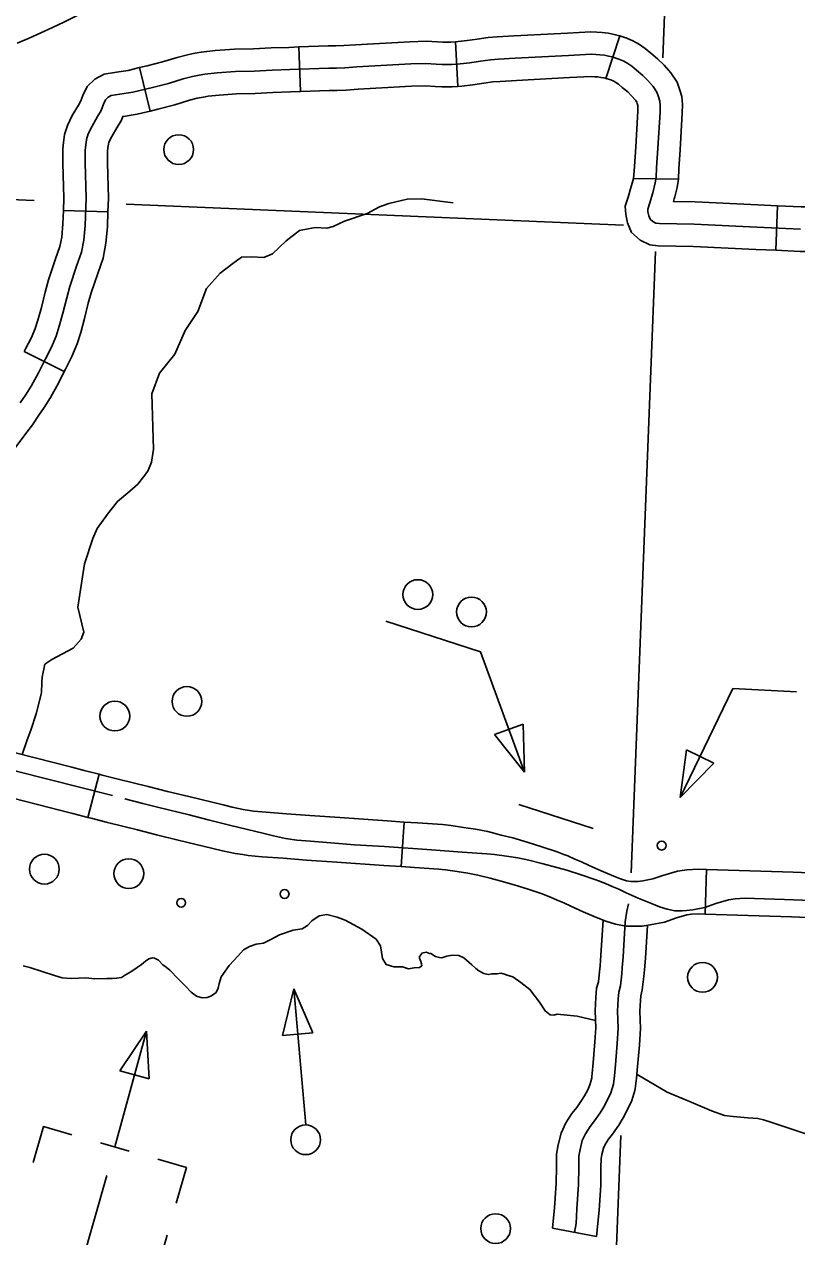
# Model space of a CAD drawing. Extents: x 653372 to 905732, y 627442 to 787275.
# Drawn here: x 714458 to 717055, y 764152 to 768225 of the extents above; entities that cross this region are included whole.
import ezdxf

# ---------------------------------------------------------------- set-up
doc = ezdxf.new("R2010")
doc.units = 0
for name, color, linetype in [('31', 7, 'Continuous'), ('32', 7, 'Continuous'), ('35', 7, 'Continuous'), ('45', 7, 'Continuous'), ('5', 7, 'Continuous'), ('56', 7, 'Continuous'), ('57', 7, 'Continuous'), ('63', 7, 'Continuous')]:
    doc.layers.add(name, color=color, linetype=linetype)

msp = doc.modelspace()

# ---------------------------------------------------------------- linework, layer by layer
at = {"layer": '31'}
for p, q in [((714709.4, 765705.7), (714671.7, 765560.5)), ((715725.2, 765395.5), (715735.4, 765545.1)), ((715735.4, 765545.1), (715735.4, 765545.1)), ((716751.6, 765386), (716746.7, 765236.1))]:
    msp.add_line(p, q, dxfattribs=at)
for points in [[(714755, 765633.8), (714431.1, 765716), (714242.7, 765766.9), (714141.7, 765793.6), (714103.5, 765803.5), (714067.9, 765811.4), (714037.1, 765815.7), (714002.1, 765819.4), (713981.2, 765818.4), (713959.5, 765818.7), (713926.9, 765813.6), (713886.2, 765809.4), (713841.6, 765806.7), (713786.5, 765805), (713718.3, 765806.3), (713642.8, 765812), (713538.9, 765817.8), (713364.2, 765827.8), (713143.4, 765845.2), (712888.6, 765863.7), (712779.7, 765870.3), (712681.9, 765877.3), (712627.4, 765884.4), (712558.8, 765893.2)], [(714198.9, 765837.4), (714294.8, 765811.4), (714618.4, 765729.4), (714659.1, 765718.8), (714709.4, 765705.7)], [(714671.7, 765560.5), (714621.4, 765573.6), (714581.1, 765584.1), (714256.8, 765666.3), (714159.7, 765692.6)], [(715215, 765584), (715194.2, 765587.1), (715157.1, 765595.1), (715126.5, 765602.4), (715010.6, 765630.5), (714939.5, 765648.1), (714874.9, 765664.8), (714773.6, 765689.5), (714719.8, 765703), (714709.4, 765705.7)], [(717194.9, 765278.5), (717013.6, 765284.5), (716879.1, 765289), (716848, 765287.2), (716824.9, 765283.6), (716783, 765271.6), (716745.3, 765258.4), (716705, 765250.7), (716684, 765247.8), (716669.2, 765247.1), (716644.7, 765247), (716619.2, 765252.5), (716593, 765260.2), (716566, 765271.2), (716522.2, 765289.6), (716481.6, 765307.9), (716456.3, 765319.6), (716434.4, 765328.4), (716411.4, 765339.2), (716379.5, 765351.4), (716329.9, 765367.7), (716281.8, 765383.3), (716235.9, 765396.3), (716198.1, 765406), (716154.5, 765417.1), (716117.1, 765424.8), (716078.7, 765430.2), (716038.9, 765436.1), (716012.9, 765438.8), (715929.8, 765444.4), (715827.4, 765451.4), (715669, 765462.7), (715567.7, 765468.9), (715489, 765475.1), (715419.6, 765480.5), (715374.7, 765484.6), (715336, 765490.4), (715295.8, 765499), (715264.2, 765506.6), (715148.1, 765534.7), (715076.3, 765552.5), (715011.9, 765569.2), (714910.8, 765593.8), (714856.4, 765607.5), (714795.5, 765623.3)], [(715192.7, 765435.7), (715167.3, 765439.5), (715124, 765448.8), (715091.4, 765456.6), (714975, 765484.8), (714902.7, 765502.6), (714838.4, 765519.3), (714737.6, 765543.9), (714682.6, 765557.7), (714671.7, 765560.5)], [(715735.4, 765545.1), (715677.4, 765549.1), (715518.7, 765560.5), (715417.7, 765566.6), (715339.7, 765572.8), (715270.7, 765578.2), (715228.4, 765582), (715215, 765584)], [(715735.4, 765545.1), (715779.6, 765542.1), (715864.1, 765536.4), (715893, 765533.4), (715934.2, 765527.3), (715974.7, 765521.6), (716016.1, 765513.1), (716061.4, 765501.6), (716100.2, 765491.6), (716148.4, 765478), (716197.9, 765461.9), (716249.4, 765445), (716272.2, 765436.3)], [(715725.2, 765395.5), (715666.9, 765399.4), (715508.8, 765410.8), (715407.2, 765417), (715327.9, 765423.3), (715258.1, 765428.7), (715210.4, 765433), (715192.7, 765435.7)], [(716272.2, 765436.3), (716285.6, 765431.1), (716309.1, 765420), (716330.7, 765411.3), (716357.4, 765399.1), (716396.9, 765381.2), (716439.3, 765363.4), (716462.5, 765354), (716482.5, 765348.1), (716497.3, 765344.9), (716512, 765345), (716521.8, 765345.4), (716537.6, 765347.6), (716570.4, 765353.9), (716605, 765366), (716653.6, 765379.9), (716684.8, 765384.7), (716723, 765386.9), (716751.6, 765386)], [(716218.4, 765296.2), (716199.1, 765303.6), (716151.4, 765319.3), (716104.7, 765334.4), (716061.1, 765346.8), (716024.3, 765356.2), (715982.5, 765366.8), (715949, 765373.8), (715912.8, 765378.9), (715874.3, 765384.5), (715851.3, 765387), (715769.5, 765392.5), (715725.2, 765395.5)], [(717281.6, 765366), (717234.9, 765369), (717042.3, 765376.4), (716860.8, 765382.4), (716751.6, 765386)], [(716746.7, 765236.1), (716724.8, 765236.8), (716700.7, 765235.4), (716685.8, 765233.1), (716650.5, 765223), (716609.7, 765208.7), (716561.9, 765199.5), (716535.6, 765195.9), (716515.8, 765195), (716481.6, 765194.9), (716445.4, 765202.6), (716413, 765212.3), (716382.1, 765224.7), (716337, 765243.7), (716295.2, 765262.6), (716271.3, 765273.6), (716249.2, 765282.5), (716226.7, 765293), (716218.4, 765296.2)], [(717271.9, 765216.3), (717227.2, 765219.2), (717037, 765226.5), (716855.9, 765232.5), (716746.7, 765236.1)]]:
    msp.add_lwpolyline(points, dxfattribs=at)
at = {"layer": '32'}
for p, q in [((715907.1, 768165.7), (715915.6, 768016)), ((716460.5, 768185.2), (716413.5, 768042.7)), ((715381, 768148.4), (715386.9, 767998.5)), ((714845.2, 768078.8), (714880.8, 767933)), ((716657.1, 767704), (716505.7, 767706.7)), ((714589.4, 767599.2), (714739.4, 767594.7)), ((716990.4, 767615.2), (716984, 767465.3)), ((714457.8, 767125.1), (714592.3, 767058.5))]:
    msp.add_line(p, q, dxfattribs=at)
for points in [[(716460.4, 768185.2), (716454.3, 768187.2), (716436.8, 768191.2), (716420.8, 768194.2), (716400.3, 768197), (716383.2, 768198.1), (716362.9, 768198.7), (716283.7, 768195), (716104.3, 768185.8), (716047.6, 768182.4), (716017, 768180.1), (715980.1, 768174.9), (715946.3, 768169.5), (715916.7, 768166.3), (715907.1, 768165.7)], [(715907.1, 768165.7), (715891.5, 768164.9), (715864.7, 768164.6), (715847.1, 768165.5), (715809.3, 768167.5), (715754, 768166), (715571.8, 768156), (715532, 768153.5), (715505.5, 768152.4), (715479.9, 768152.3), (715381, 768148.4)], [(716644.7, 767645.3), (716652.8, 767676.3), (716657.1, 767704), (716658.6, 767738.8), (716663, 767803.2), (716670, 767925.9), (716670.9, 767955.2), (716668, 767981.5), (716661.5, 768003.7), (716652.4, 768030.3), (716631.6, 768061.1), (716608.8, 768087.5), (716587.2, 768108.3), (716564.7, 768127.4), (716545.6, 768143.2), (716526, 768156.7), (716506.2, 768167.7), (716483.3, 768177.7), (716460.5, 768185.2)], [(715381, 768148.4), (715347.5, 768147), (715288, 768145.1), (715228.2, 768142.3), (715164.6, 768140.4), (715100, 768136.3), (715053.6, 768131.2), (715031.8, 768127), (715007.2, 768122.3), (714971.9, 768113.4), (714922.9, 768097.9), (714871.3, 768085.1), (714845.2, 768078.8)], [(716710.3, 767552.7), (716593.9, 767555.8), (716581.4, 767557), (716570.4, 767562.3), (716561.9, 767570.1), (716557.2, 767580.6), (716554.3, 767594.9), (716553.7, 767604), (716553.7, 767604), (716559.3, 767621.8), (716570.8, 767658.9), (716579.2, 767691.5), (716582.3, 767711.4), (716583.7, 767742.9), (716588.1, 767807.9), (716595.1, 767929.2), (716595.8, 767952.1), (716594.2, 767966.7), (716590, 767981), (716584.7, 767996.5), (716571.9, 768015.4), (716554.2, 768035.9), (716536.8, 768052.7), (716516.6, 768069.9), (716500.3, 768083.3), (716486.5, 768092.9), (716473, 768100.4), (716456.5, 768107.5), (716434.3, 768114.9), (716421.5, 768117.7), (716408.7, 768120.2), (716392.9, 768122.3), (716379.8, 768123.2), (716363.6, 768123.6), (716287.3, 768120.1), (716108.5, 768110.9), (716052.6, 768107.6), (716025.1, 768105.5), (715991.3, 768100.7), (715956.2, 768095.1), (715922.8, 768091.5), (715894, 768089.9), (715863.2, 768089.6), (715843.1, 768090.6), (715808.3, 768092.5), (715757, 768091.1)], [(714845.2, 768078.8), (714807.7, 768069.6), (714768.2, 768063.5), (714726.8, 768057.1), (714695.2, 768040.6), (714669.7, 768015.4), (714654.6, 767984.9), (714648.4, 767967.4), (714639.7, 767952.9), (714619.5, 767917.7), (714603.3, 767884.4), (714593.4, 767853.8), (714590.2, 767826.9), (714588.1, 767805.8), (714587.2, 767758.5), (714590.7, 767641), (714589.4, 767599.2)], [(715757, 768091.1), (715576.3, 768081.1), (715536, 768078.6), (715507.2, 768077.4), (715481.4, 768077.3), (715350.2, 768072.1), (715291, 768070.1), (715231, 768067.4), (715168.1, 768065.5), (715106.5, 768061.5), (715064.7, 768056.9), (715045.9, 768053.4), (715023.4, 768049), (714992.4, 768041.2), (714943.3, 768025.6), (714889.2, 768012.3), (714822.4, 767996), (714779.7, 767989.4), (714750.5, 767984.8), (714739.9, 767979.3), (714731.4, 767970.8), (714723.8, 767955.7), (714716.6, 767935.1), (714704.3, 767914.9), (714685.9, 767882.6), (714673, 767856.3), (714667, 767837.8), (714664.8, 767818.7), (714663, 767801.3), (714662.2, 767758.9), (714665.7, 767641), (714662.9, 767549.1)], [(716414.3, 768042.5), (716406.2, 768044.3), (716396.5, 768046.2), (716385.6, 768047.7), (716376.3, 768048.2), (716364.2, 768048.6), (716291, 768045.2), (716112.6, 768036), (716057.7, 768032.8), (716033.2, 768030.9), (716002.5, 768026.5), (715966.1, 768020.7), (715928.9, 768016.7), (715915.6, 768016)], [(716499.5, 767683), (716505.7, 767706.7), (716507.6, 767718.8), (716508.8, 767747.1), (716513.3, 767812.6), (716520.2, 767932.5), (716520.7, 767949), (716520.3, 767952), (716518.5, 767958.3), (716517, 767962.8), (716512.2, 767969.8), (716499.7, 767984.3), (716486.5, 767997.1), (716468.4, 768012.4), (716455.1, 768023.4), (716446.9, 768029.1), (716439.7, 768033), (716429.8, 768037.4), (716413.5, 768042.7)], [(715386.9, 767998.5), (715353, 767997.1), (715294, 767995.2), (715233.8, 767992.4), (715171.7, 767990.6), (715113, 767986.8), (715075.9, 767982.7), (715060, 767979.7), (715039.7, 767975.8), (715012.9, 767969.1), (714963.6, 767953.4), (714907.1, 767939.5), (714880.8, 767933)], [(715915.6, 768016), (715896.6, 768014.9), (715861.7, 768014.5), (715839.2, 768015.7), (715807.2, 768017.4), (715760.1, 768016.1), (715580.7, 768006.2), (715539.9, 768003.7), (715508.9, 768002.4), (715483, 768002.3), (715386.9, 767998.5)], [(714880.8, 767933), (714837, 767922.4), (714791.2, 767915.3), (714789, 767914.9), (714784.7, 767902.8), (714768.9, 767876.8), (714752.2, 767847.5), (714742.7, 767828.2), (714740.7, 767821.8), (714739.4, 767810.5), (714738, 767796.7), (714737.2, 767759.2), (714740.7, 767641), (714739.4, 767594.7)], [(716984, 767465.3), (716917.6, 767468.1), (716707.6, 767477.8), (716589.3, 767480.9), (716560.9, 767483.6), (716528, 767499.5), (716499.7, 767525.3), (716485.3, 767557.7), (716479.7, 767585.1), (716478, 767613.2), (716487.6, 767644), (716498.6, 767679.4), (716499.5, 767682.9)], [(716990.4, 767615.2), (716924.3, 767618), (716713.1, 767627.7), (716640.2, 767629.6), (716642.9, 767638.3), (716644.7, 767645.3)], [(714589.4, 767599.2), (714588.1, 767553.8), (714583.8, 767509.8), (714578, 767478.3), (714563, 767436.4), (714539.2, 767365.7), (714528.2, 767325.2), (714515.4, 767273.5), (714503.9, 767231.2), (714494.8, 767202.6), (714482, 767172.3), (714462.3, 767134.2), (714457.8, 767125.1)], [(714739.4, 767594.7), (714737.8, 767544.3), (714732.5, 767488.9), (714723.3, 767439.3), (714704.7, 767387.3), (714682.8, 767322), (714673.3, 767287.3), (714660.6, 767235.8), (714647.8, 767188.9), (714635.7, 767150.7), (714618, 767108.7), (714596.2, 767066.5), (714592.2, 767058.5)], [(717506.5, 767616.5), (717483.3, 767614), (717433, 767608.7), (717386.2, 767605.9), (717327.8, 767606.1), (717261.5, 767608.1), (717207.6, 767609.1), (717134.1, 767610.9), (717113.9, 767611.5), (717069.5, 767611.8), (716990.4, 767615.2)], [(714662.9, 767549.1), (714658.1, 767499.4), (714650.7, 767458.8), (714633.9, 767411.9), (714611, 767343.8), (714600.7, 767306.3), (714588, 767254.6), (714575.8, 767210.1), (714565.2, 767176.7), (714550, 767140.5), (714529.3, 767100.4), (714506.2, 767053.8), (714481.2, 767009.2), (714462, 766978.6), (714444.5, 766952.9)], [(717067.6, 767536.8), (716921, 767543.1), (716710.3, 767552.7)], [(717522.6, 767467.4), (717499.3, 767464.9), (717445.3, 767459.2), (717390.4, 767455.9), (717325.3, 767456.1), (717257.9, 767458.1), (717204.4, 767459.1), (717130, 767460.9), (717111.1, 767461.5), (717065.7, 767461.8), (716984, 767465.3)], [(714592.3, 767058.5), (714572.6, 767018.8), (714545.7, 766970.9), (714524.8, 766937.6), (714507, 766911.4), (714486, 766879), (714466.4, 766854.2), (714427.6, 766801.7), (714394.2, 766761.4), (714371.9, 766736.8), (714347.6, 766705.1), (714336.2, 766687.4), (714327.1, 766668.1), (714317.9, 766636.1), (714315.2, 766627.5)]]:
    msp.add_lwpolyline(points, dxfattribs=at)
at = {"layer": '35'}
for points in [[(714526.7, 766075.1), (714550.9, 766090.8), (714622.4, 766129.5), (714649.4, 766159.8), (714658.3, 766182.4), (714637.9, 766266.3), (714660.3, 766412.8), (714688.9, 766496.9), (714703, 766530.8), (714737.2, 766578.8), (714771.1, 766621.9), (714813, 766656.6), (714839.9, 766680.3), (714858.6, 766704.3), (714873.8, 766723.4), (714886.2, 766754.1), (714892.4, 766798), (714886.5, 766983.4), (714913.1, 767052.9), (714964.1, 767116.7), (714999.1, 767195.7), (715041.9, 767259.8), (715070.4, 767337.4), (715116, 767388.3), (715159.5, 767421.4), (715187.9, 767441.8), (715222.2, 767444), (715263, 767441.1), (715292.8, 767453.3), (715338.2, 767497.7), (715383.4, 767532.3), (715435.9, 767542.2), (715475.1, 767539.4), (715496.5, 767545.3), (715534.6, 767563.7), (715610.5, 767589.2), (715652, 767610.9), (715683, 767623), (715745.5, 767637.5), (715792.9, 767637.7), (715900.3, 767624.7)], [(714451, 765771.8), (714466.4, 765817.7), (714480.9, 765857.2), (714498, 765908.7), (714516, 765978.9), (714517, 766014.7), (714517.6, 766032.2), (714526.7, 766075.1)], [(715662.5, 765086.8), (715655.4, 765129), (715640.8, 765152.1), (715592.5, 765185.5), (715536.2, 765215.8), (715509.9, 765225.2), (715474.9, 765234.3), (715448.9, 765230.4), (715424.4, 765213.2), (715410, 765197.6), (715392.3, 765186.8), (715362.3, 765182.4), (715316.5, 765165.8), (715286.8, 765150.7), (715262.5, 765138.2), (715237.1, 765134.9), (715215.6, 765126.9), (715194.6, 765115.6), (715176.7, 765095.5), (715146.5, 765063.1), (715119.4, 765025.3), (715113.4, 765002.9), (715110.3, 764987.7), (715102.5, 764972.6), (715086.9, 764961.8), (715073.1, 764955.5), (715056.4, 764954.7), (715037.3, 764960.6), (715019.1, 764973.8), (714999.7, 764993.7), (714975.2, 765019), (714946.8, 765047.2), (714934.4, 765058.2), (714924, 765065.8), (714909.2, 765080.9), (714896.1, 765087.9), (714888.8, 765089.5), (714876.7, 765085.2), (714865.2, 765077.6), (714852.2, 765066.6), (714837.9, 765056.4), (714816.2, 765042.4), (714798.6, 765031.6), (714785.1, 765023.4), (714768.3, 765020.6), (714753, 765019.7), (714735, 765019.6), (714695.5, 765018.8), (714665, 765021.7), (714615.7, 765019.2)], [(716378.2, 764878.9), (716317.1, 764893.1), (716249.5, 764899.8), (716238.6, 764896.2), (716226.2, 764897.4), (716208.9, 764911), (716190.4, 764940.2), (716157.7, 764983), (716127.4, 765006.3), (716100.2, 765025.7), (716081.8, 765030.9), (716072.6, 765034.2), (716060.3, 765037.7), (716047.1, 765035.8), (716029.3, 765034.8), (716017.7, 765032.8), (716003.1, 765036.3), (715986.3, 765045.3), (715975.8, 765053.4), (715962.2, 765065.4), (715953.2, 765073.4), (715935.1, 765088.7), (715919.1, 765096.9), (715896.7, 765097.5), (715878, 765095), (715861.6, 765089.3), (715853.5, 765090.3), (715840.5, 765093.8), (715824.6, 765103.6), (715820.7, 765103.7), (715808.5, 765107.9), (715794.4, 765104.5), (715792, 765100.7), (715787.1, 765093.1), (715787, 765087.7), (715790.5, 765076.8)], [(714615.7, 765019.2), (714585.1, 765021.4), (714559.5, 765030.2), (714517.9, 765042.7), (714476.4, 765056.6), (714454, 765062.6)], [(715790.5, 765076.8), (715793.4, 765068.9), (715793.9, 765062.7), (715786.8, 765056.8), (715769, 765055), (715749.6, 765052.5), (715749.6, 765052.5), (715728.9, 765059.3), (715718.8, 765058.8), (715700.3, 765059.4), (715674.2, 765066.3), (715662.5, 765086.8)], [(717112.4, 764489), (717034.3, 764515.3), (716967.7, 764537.4), (716942.8, 764545.1), (716923.7, 764549.6), (716890.5, 764552.1), (716841.1, 764555.9), (716811.8, 764559.9), (716768.2, 764575.1), (716700.3, 764604.2), (716618.6, 764638.4), (716518, 764697.4)]]:
    msp.add_lwpolyline(points, dxfattribs=at)
at = {"layer": '45'}
msp.add_line((716381.5, 764153.2), (716234, 764180.7), dxfattribs=at)
for points in [[(716307.7, 764167), (716313.4, 764197.2), (716315.5, 764245.8), (716320.7, 764328.1), (716321.7, 764385.6), (716322.2, 764422.7), (716326.2, 764444.9), (716333.9, 764475.1), (716344.7, 764498.4), (716360.3, 764523), (716375.1, 764542.1), (716394.1, 764568.5), (716406.2, 764588.4), (716419.1, 764612.7), (716429.9, 764636), (716438.2, 764664.8), (716441.8, 764692.4), (716444.9, 764730.2), (716451.1, 764801.7), (716454, 764853), (716452.4, 764910.2), (716454.3, 764950.7), (716456.3, 764974.3), (716461.7, 764995.1), (716466.2, 765034.8), (716468.2, 765055), (716471.4, 765092.8), (716478.3, 765209.9), (716483.4, 765245.5), (716489.4, 765269.9)], [(716364.6, 764680.1), (716367.2, 764700.3), (716370.2, 764736.6), (716376.3, 764807), (716379, 764854), (716377.3, 764910.9), (716379.4, 764955.8), (716382.1, 764987), (716387.8, 765008.8), (716391.7, 765042.7), (716393.5, 765061.8), (716396.5, 765098.1), (716403.5, 765215.7)], [(716510.2, 764643.8), (716511.9, 764649.6), (716516.4, 764684.6), (716519.7, 764723.8), (716526, 764796.3), (716529.1, 764851.9), (716527.4, 764909.6), (716529.1, 764945.7), (716530.5, 764961.6), (716535.6, 764981.4), (716540.8, 765026.9), (716542.9, 765048.3), (716546.2, 765087.5), (716552.7, 765197.7)], [(716234, 764180.7), (716240.6, 764249.8), (716245.7, 764331.2), (716246.8, 764386.7), (716247.3, 764429.9), (716252.9, 764460.9), (716262.9, 764500.3), (716278.8, 764534.5), (716298.9, 764566.1), (716315, 764586.9), (716331.5, 764609.9), (716341, 764625.5), (716351.9, 764646.1), (716359.5, 764662.4), (716366.1, 764685.4)], [(716381.5, 764153.2), (716390.4, 764241.8), (716395.7, 764325.1), (716396.7, 764384.4), (716397.1, 764415.5), (716399.6, 764428.9), (716404.9, 764449.9), (716410.7, 764462.4), (716421.8, 764479.8), (716435.2, 764497.2), (716456.7, 764527.1), (716471.4, 764551.4), (716486.3, 764579.3), (716500.4, 764609.7), (716510.3, 764643.9)]]:
    msp.add_lwpolyline(points, dxfattribs=at)
at = {"layer": '5'}
for points in [[(716645.6, 769174.2), (716604.8, 768111.9)], [(714491.2, 767632.8), (713484.8, 767675.1)], [(716471.9, 767549.5), (714800, 767619.8)], [(716579.7, 767461.4), (716497.8, 765374.9)], [(716463.2, 764491.9), (716376.9, 762294.7)]]:
    msp.add_lwpolyline(points, dxfattribs=at)
at = {"layer": '56'}
for p, q in [((716038.8, 765839.3), (716134.6, 765874.3)), ((716134.6, 765874.3), (716139.3, 765713.1)), ((716139.3, 765713.1), (716038.8, 765839.3)), ((716663.3, 765627.5), (716683.9, 765787.5)), ((716683.9, 765787.5), (716775.8, 765743.1)), ((716775.8, 765743.1), (716663.3, 765627.5)), ((715326.4, 764828.2), (715363.6, 764985.1)), ((715363.6, 764985.1), (715428, 764837.3)), ((715428, 764837.3), (715326.4, 764828.2))]:
    msp.add_line(p, q, dxfattribs=at)
for points in [[(716139.3, 765713.1), (715991.9, 766116.3), (715673.8, 766219.6)], [(717053.7, 765982.3), (716840.2, 765993.6), (716663.3, 765627.5)], [(716370.5, 765523.1), (716120.2, 765604.3)], [(715404.3, 764528.6), (715363.6, 764985.1)]]:
    msp.add_lwpolyline(points, dxfattribs=at)
for centre, radius in [((714977, 767803.5), 50), ((715781, 766309.1), 50), ((715961.3, 766250.6), 50), ((715004.7, 765950.3), 50), ((714762.4, 765901.2), 50), ((716600.5, 765466.2), 15), ((714525.5, 765387), 50), ((714809.4, 765371.8), 50), ((715332.9, 765303.3), 15), ((716738, 765023.6), 50), ((715403.9, 764478.1), 50), ((716042.6, 764179.6), 50)]:
    msp.add_circle(centre, radius, dxfattribs=at)
at = {"layer": '57'}
for p, q in [((714779.2, 764709.2), (714868.8, 764843.3)), ((714868.8, 764843.3), (714877.6, 764682.3)), ((714877.6, 764682.3), (714779.2, 764709.2)), ((714810.3, 764440.2), (714714.1, 764467.5)), ((714625.9, 763972.8), (714735.3, 764357.5)), ((714680.6, 764165.1), (714680.6, 764165.1)), ((714680.6, 764165.1), (714680.6, 764165.1)), ((714904.2, 764037.5), (714938.4, 764157.7))]:
    msp.add_line(p, q, dxfattribs=at)
for points in [[(714762.2, 764453.8), (714868.8, 764843.3)], [(714488, 764401.8), (714522.2, 764522.1), (714618.4, 764494.7)], [(714907, 764412.7), (715003.2, 764385.3), (714969, 764265.1)]]:
    msp.add_lwpolyline(points, dxfattribs=at)
msp.add_circle((714985.4, 765273.9), 15, dxfattribs=at)
at = {"layer": '63'}
msp.add_arc((713508.4, 770428), 2448.6, 292.2264, 355.2936, dxfattribs=at)

doc.saveas('drawing.dxf')
